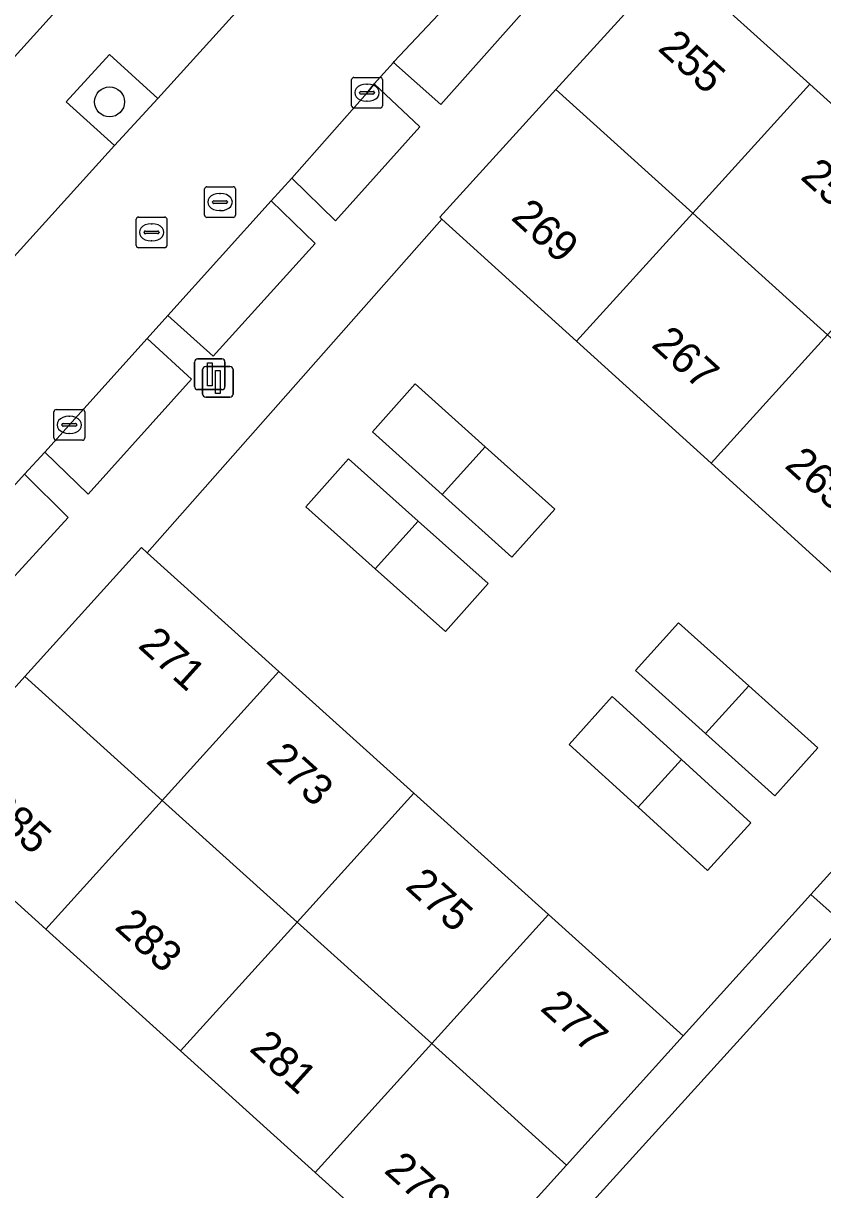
# Model space of a CAD drawing. Extents: x 161772 to 163126, y 383092 to 383917.
# Drawn here: x 162090.05 to 162116.1, y 383188.77 to 383226.79 of the extents above; entities that cross this region are included whole.
import ezdxf

# ---------------------------------------------------------------- set-up
doc = ezdxf.new("R2010")
doc.units = 0
for name, color, linetype in [('IMGEO_Boom', 7, 'Continuous'), ('IMGEO_Erf', 7, 'Continuous'), ('IMGEO_Groenvoorziening', 7, 'Continuous'), ('IMGEO_Kolk', 7, 'Continuous'), ('IMGEO_Lichtmast', 7, 'Continuous'), ('IMGEO_Pand', 7, 'Continuous'), ('IMGEO_Pand_nummerreeks', 7, 'Continuous'), ('IMGEO_Parkeervlak_gesloten', 7, 'Continuous'), ('IMGEO_Rijbaan_lokaal_open', 7, 'Continuous'), ('IMGEO_Rioolput', 7, 'Continuous'), ('IMGEO_Voetpad_open', 7, 'Continuous')]:
    doc.layers.add(name, color=color, linetype=linetype)

msp = doc.modelspace()

# ---------------------------------------------------------------- linework, layer by layer
at = {"layer": 'IMGEO_Boom'}
msp.add_circle((162092.86, 383224.225), 0.489, dxfattribs=at)
at = {"layer": 'IMGEO_Erf'}
msp.add_lwpolyline([(162068.652, 383202.355), (162096.663, 383233.336), (162100.456, 383238.097), (162111.993, 383252.292)], dxfattribs=at)
for points in [[(162129.771, 383231.597), (162125.387, 383235.552), (162121.002, 383239.507), (162111.275, 383228.768), (162115.673, 383224.801), (162120.068, 383220.837), (162124.464, 383216.873), (162128.837, 383212.929), (162133.002, 383217.547), (162134.333, 383219.023), (162138.54, 383223.687), (162134.156, 383227.642)], [(162116.84, 383208.471), (162112.457, 383212.449), (162108.073, 383216.426), (162103.69, 383220.403), (162094.087, 383209.529), (162098.378, 383205.658), (162102.77, 383201.695), (162107.162, 383197.733), (162111.548, 383193.776), (162115.712, 383198.389), (162117.051, 383199.872), (162121.223, 383204.494)], [(162101.431, 383213.469), (162102.822, 383215.036), (162105.1, 383212.984), (162107.367, 383210.943), (162105.964, 383209.385), (162103.698, 383211.427)], [(162103.804, 383206.961), (162101.515, 383209.005), (162099.254, 383211.024), (162100.651, 383212.588), (162102.918, 383210.562), (162105.2, 383208.524)], [(162111.399, 383207.246), (162113.687, 383205.19), (162115.936, 383203.168), (162114.532, 383201.607), (162112.274, 383203.637), (162109.996, 383205.685)], [(162109.236, 383204.84), (162111.497, 383202.783), (162113.758, 383200.726), (162112.345, 383199.172), (162110.084, 383201.229), (162107.832, 383203.278)], [(162095.174, 383193.293), (162090.785, 383197.26), (162086.397, 383201.227), (162076.705, 383190.48), (162081.027, 383186.571), (162085.438, 383182.583), (162089.848, 383178.594), (162094.251, 383174.613), (162098.438, 383179.252), (162099.76, 383180.716), (162103.95, 383185.358), (162099.562, 383189.325)]]:
    msp.add_lwpolyline(points, close=True, dxfattribs=at)
at = {"layer": 'IMGEO_Groenvoorziening'}
for points in [[(162093.019, 383222.805), (162094.438, 383224.339), (162092.859, 383225.766), (162091.451, 383224.223)], [(162115.712, 383198.389), (162111.548, 383193.776), (162107.749, 383189.567), (162103.95, 383185.358), (162099.76, 383180.716), (162100.79, 383179.767), (162116.797, 383197.423)]]:
    msp.add_lwpolyline(points, close=True, dxfattribs=at)
at = {"layer": 'IMGEO_Kolk'}
for p, q in [((162100.823, 383225.024), (162101.675, 383225.024)), ((162100.748, 383224.098), (162100.748, 383224.95)), ((162101.236, 383224.804), (162101.261, 383224.804)), ((162101.749, 383224.95), (162101.749, 383224.098)), ((162101.007, 383224.518), (162101.007, 383224.53)), ((162101.445, 383224.481), (162101.047, 383224.481)), ((162101.05, 383224.567), (162101.448, 383224.567)), ((162101.259, 383224.244), (162101.234, 383224.244)), ((162101.491, 383224.53), (162101.491, 383224.518)), ((162101.675, 383224.024), (162100.823, 383224.024)), ((162091.049, 383213.269), (162091.049, 383214.121)), ((162091.124, 383214.195), (162091.976, 383214.195)), ((162092.05, 383214.121), (162092.05, 383213.269)), ((162091.308, 383213.689), (162091.308, 383213.701)), ((162091.746, 383213.652), (162091.348, 383213.652)), ((162091.351, 383213.738), (162091.749, 383213.738)), ((162091.537, 383213.975), (162091.562, 383213.975)), ((162091.792, 383213.701), (162091.792, 383213.689)), ((162091.56, 383213.415), (162091.535, 383213.415)), ((162091.976, 383213.195), (162091.124, 383213.195))]:
    msp.add_line(p, q, dxfattribs=at)
for points in [[(162100.823, 383225.024), (162101.675, 383225.024)], [(162100.748, 383224.098), (162100.748, 383224.95)], [(162101.749, 383224.95), (162101.749, 383224.098)], [(162101.675, 383224.024), (162100.823, 383224.024)], [(162091.049, 383213.269), (162091.049, 383214.121)], [(162091.124, 383214.195), (162091.976, 383214.195)], [(162092.05, 383214.121), (162092.05, 383213.269)], [(162091.976, 383213.195), (162091.124, 383213.195)]]:
    msp.add_lwpolyline(points, dxfattribs=at)
for centre, radius, start, end in [((162100.825, 383224.948), 0.0765, 91.552, 178.448), ((162100.825, 383224.948), 0.0765, 91.552, 178.448), ((162101.673, 383224.948), 0.0765, 1.552, 88.448), ((162101.673, 383224.948), 0.0765, 1.552, 88.448), ((162101.047, 383224.527), 0.0403, 85.8775, 175.7526), ((162101.044, 383224.517), 0.0366, 178.938, 274.7102), ((162101.448, 383224.524), 0.043, 264.8664, 352.4533), ((162101.452, 383224.529), 0.0386, 1.7309, 96.639), ((162100.825, 383224.1), 0.0765, 181.552, 268.448), ((162100.825, 383224.1), 0.0765, 181.552, 268.448), ((162101.673, 383224.1), 0.0765, 271.552, 358.448), ((162101.673, 383224.1), 0.0765, 271.552, 358.448), ((162091.126, 383214.119), 0.0765, 91.552, 178.448), ((162091.126, 383214.119), 0.0765, 91.552, 178.448), ((162091.974, 383214.119), 0.0765, 1.552, 88.448), ((162091.974, 383214.119), 0.0765, 1.552, 88.448), ((162091.348, 383213.698), 0.0403, 85.8775, 175.7526), ((162091.345, 383213.688), 0.0366, 178.938, 274.7102), ((162091.749, 383213.695), 0.043, 264.8664, 352.4533), ((162091.753, 383213.7), 0.0386, 1.7309, 96.639), ((162091.126, 383213.271), 0.0765, 181.552, 268.448), ((162091.126, 383213.271), 0.0765, 181.552, 268.448), ((162091.974, 383213.271), 0.0765, 271.552, 358.448), ((162091.974, 383213.271), 0.0765, 271.552, 358.448)]:
    msp.add_arc(centre, radius, start, end, dxfattribs=at)
for centre, major_axis, ratio, start_param, end_param in [((162101.235, 383224.524), (-0.387, 0.002), 0.722429, 4.712389, 7.853982), ((162101.26, 383224.524), (-0.39, 0.002), 0.717154, 1.570796, 4.712389), ((162091.536, 383213.695), (-0.387, 0.002), 0.722429, 4.712389, 7.853982), ((162091.561, 383213.695), (-0.39, 0.002), 0.717154, 1.570796, 4.712389)]:
    msp.add_ellipse(centre, major_axis=major_axis, ratio=ratio, start_param=start_param, end_param=end_param, dxfattribs=at)
at = {"layer": 'IMGEO_Lichtmast'}
for p, q in [((162095.63, 383214.945), (162095.63, 383215.745)), ((162095.63, 383215.745), (162095.63, 383214.945)), ((162095.73, 383215.845), (162096.52, 383215.845)), ((162096.52, 383215.845), (162095.73, 383215.845)), ((162095.993, 383215.598), (162096.783, 383215.598)), ((162096.783, 383215.598), (162095.993, 383215.598)), ((162096.62, 383215.745), (162096.62, 383214.945)), ((162096.62, 383214.945), (162096.62, 383215.745)), ((162095.893, 383214.698), (162095.893, 383215.498)), ((162095.893, 383215.498), (162095.893, 383214.698)), ((162096.883, 383215.498), (162096.883, 383214.698)), ((162096.883, 383214.698), (162096.883, 383215.498)), ((162096.52, 383214.845), (162095.73, 383214.845)), ((162095.73, 383214.845), (162096.52, 383214.845)), ((162096.783, 383214.598), (162095.993, 383214.598)), ((162095.993, 383214.598), (162096.783, 383214.598))]:
    msp.add_line(p, q, dxfattribs=at)
for points in [[(162096.05, 383215.72), (162096.2, 383215.72), (162096.2, 383214.97), (162096.05, 383214.97), (162096.05, 383215.72)], [(162096.313, 383215.473), (162096.463, 383215.473), (162096.463, 383214.723), (162096.313, 383214.723), (162096.313, 383215.473)]]:
    msp.add_lwpolyline(points, dxfattribs=at)
for centre, start, end in [((162095.73, 383215.745), 90, 180), ((162095.73, 383215.745), 90, 180), ((162095.993, 383215.498), 90, 180), ((162095.993, 383215.498), 90, 180), ((162096.52, 383215.745), 0, 90), ((162096.52, 383215.745), 360, 90), ((162096.783, 383215.498), 0, 90), ((162096.783, 383215.498), 360, 90), ((162095.73, 383214.945), 180, 270), ((162095.73, 383214.945), 180, 270), ((162096.52, 383214.945), 270, 0), ((162096.52, 383214.945), 270, 0), ((162095.993, 383214.698), 180, 270), ((162095.993, 383214.698), 180, 270), ((162096.783, 383214.698), 270, 0), ((162096.783, 383214.698), 270, 0)]:
    msp.add_arc(centre, 0.1, start, end, dxfattribs=at)
at = {"layer": 'IMGEO_Pand'}
for points in [[(162115.673, 383224.801), (162111.275, 383228.768), (162111.211, 383228.825), (162107.4, 383224.625), (162111.86, 383220.599)], [(162107.4, 383224.625), (162103.624, 383220.464), (162103.69, 383220.403), (162108.073, 383216.426), (162111.86, 383220.599)], [(162120.068, 383220.837), (162115.673, 383224.801), (162111.86, 383220.599), (162116.254, 383216.633)], [(162116.254, 383216.633), (162111.86, 383220.599), (162108.073, 383216.426), (162112.457, 383212.449)], [(162120.647, 383212.668), (162116.254, 383216.633), (162112.457, 383212.449), (162116.84, 383208.471)], [(162102.822, 383215.036), (162101.431, 383213.469), (162103.698, 383211.427), (162105.1, 383212.984)], [(162105.1, 383212.984), (162103.698, 383211.427), (162105.964, 383209.385), (162107.367, 383210.943)], [(162100.651, 383212.588), (162099.254, 383211.024), (162101.515, 383209.005), (162102.918, 383210.562)], [(162102.918, 383210.562), (162101.515, 383209.005), (162103.804, 383206.961), (162105.2, 383208.524)], [(162098.378, 383205.658), (162094.087, 383209.529), (162093.9, 383209.698), (162090.104, 383205.493), (162094.578, 383201.455)], [(162111.399, 383207.246), (162109.996, 383205.685), (162112.274, 383203.637), (162113.687, 383205.19)], [(162102.77, 383201.695), (162098.378, 383205.658), (162094.578, 383201.455), (162098.969, 383197.491)], [(162094.578, 383201.455), (162090.104, 383205.493), (162086.317, 383201.299), (162086.397, 383201.227), (162090.785, 383197.26)], [(162113.687, 383205.19), (162112.274, 383203.637), (162114.532, 383201.607), (162115.936, 383203.168)], [(162109.236, 383204.84), (162107.832, 383203.278), (162110.084, 383201.229), (162111.497, 383202.783)], [(162111.497, 383202.783), (162110.084, 383201.229), (162112.345, 383199.172), (162113.758, 383200.726)], [(162098.969, 383197.491), (162094.578, 383201.455), (162090.785, 383197.26), (162095.174, 383193.293)], [(162107.162, 383197.733), (162102.77, 383201.695), (162098.969, 383197.491), (162103.361, 383193.528)], [(162111.548, 383193.776), (162107.162, 383197.733), (162103.361, 383193.528), (162107.749, 383189.567)], [(162103.361, 383193.528), (162098.969, 383197.491), (162095.174, 383193.293), (162099.562, 383189.325)], [(162107.749, 383189.567), (162103.361, 383193.528), (162099.562, 383189.325), (162103.95, 383185.358)]]:
    msp.add_lwpolyline(points, close=True, dxfattribs=at)
at = {"layer": 'IMGEO_Parkeervlak_gesloten'}
for points in [[(162107.003, 383227.908), (162105.557, 383229.18), (162102.139, 383225.536), (162102.113, 383225.507), (162103.659, 383224.144)], [(162101.485, 383224.818), (162101.249, 383224.524), (162098.795, 383221.738), (162100.227, 383220.352), (162102.969, 383223.416)], [(162098.124, 383221.004), (162094.76, 383217.257), (162096.232, 383215.94), (162099.562, 383219.604)], [(162094.09, 383216.514), (162090.753, 383212.81), (162092.166, 383211.442), (162095.526, 383215.184)], [(162090.088, 383212.094), (162086.694, 383208.318), (162088.145, 383207.008), (162091.512, 383210.68)]]:
    msp.add_lwpolyline(points, close=True, dxfattribs=at)
at = {"layer": 'IMGEO_Rijbaan_lokaal_open'}
for points in [[(162111.993, 383252.292), (162100.456, 383238.097), (162096.663, 383233.336), (162068.652, 383202.355), (162072.024, 383199.58), (162072.856, 383200.493), (162071.275, 383201.86), (162072.708, 383203.421), (162074.229, 383201.995), (162079.552, 383207.898), (162077.982, 383209.307), (162079.394, 383210.845), (162080.969, 383209.451), (162086.275, 383215.36), (162084.721, 383216.748), (162086.149, 383218.279), (162087.701, 383216.922), (162093.019, 383222.805), (162091.451, 383224.223), (162092.859, 383225.766), (162094.438, 383224.339), (162100.965, 383231.546), (162118.717, 383251.19)], [(162118.717, 383251.19), (162100.965, 383231.546), (162094.438, 383224.339), (162093.019, 383222.805), (162087.701, 383216.922), (162086.275, 383215.36), (162080.969, 383209.451), (162079.552, 383207.898), (162074.229, 383201.995), (162072.856, 383200.493), (162072.024, 383199.58), (162068.256, 383195.442), (162067.57, 383194.688), (162066.195, 383193.13), (162060.56, 383186.888), (162059.171, 383185.317), (162058.675, 383184.763), (162055.856, 383181.62), (162055.724, 383181.473), (162059.513, 383178.276), (162082.677, 383203.875), (162086.03, 383207.558), (162086.694, 383208.318), (162090.088, 383212.094)], [(162090.088, 383212.094), (162090.753, 383212.81), (162094.09, 383216.514), (162094.76, 383217.257), (162098.124, 383221.004), (162098.795, 383221.738), (162101.249, 383224.524), (162101.485, 383224.818), (162102.113, 383225.507), (162102.139, 383225.536), (162105.557, 383229.18), (162106.201, 383229.901), (162109.681, 383233.526), (162110.202, 383234.357), (162113.574, 383238.083), (162114.21, 383238.772), (162117.439, 383242.352), (162118.054, 383243.051), (162119.28, 383244.383), (162120.744, 383245.921), (162121.526, 383246.719)]]:
    msp.add_lwpolyline(points, dxfattribs=at)
at = {"layer": 'IMGEO_Rioolput'}
for p, q in [((162095.959, 383220.533), (162095.959, 383221.385)), ((162096.034, 383221.459), (162096.886, 383221.459)), ((162096.447, 383221.239), (162096.472, 383221.239)), ((162096.96, 383221.385), (162096.96, 383220.533)), ((162096.218, 383220.953), (162096.218, 383220.965)), ((162096.656, 383220.916), (162096.258, 383220.916)), ((162096.261, 383221.002), (162096.659, 383221.002)), ((162096.702, 383220.965), (162096.702, 383220.953)), ((162093.806, 383220.472), (162094.658, 383220.472)), ((162096.886, 383220.459), (162096.034, 383220.459)), ((162096.47, 383220.679), (162096.445, 383220.679)), ((162093.731, 383219.546), (162093.731, 383220.398)), ((162094.219, 383220.252), (162094.244, 383220.252)), ((162094.732, 383220.398), (162094.732, 383219.546)), ((162093.99, 383219.966), (162093.99, 383219.978)), ((162094.428, 383219.929), (162094.03, 383219.929)), ((162094.033, 383220.015), (162094.431, 383220.015)), ((162094.242, 383219.692), (162094.217, 383219.692)), ((162094.474, 383219.978), (162094.474, 383219.966)), ((162094.658, 383219.472), (162093.806, 383219.472))]:
    msp.add_line(p, q, dxfattribs=at)
for points in [[(162095.959, 383220.533), (162095.959, 383221.385)], [(162096.034, 383221.459), (162096.886, 383221.459)], [(162096.96, 383221.385), (162096.96, 383220.533)], [(162093.806, 383220.472), (162094.658, 383220.472)], [(162096.886, 383220.459), (162096.034, 383220.459)], [(162093.731, 383219.546), (162093.731, 383220.398)], [(162094.732, 383220.398), (162094.732, 383219.546)], [(162094.658, 383219.472), (162093.806, 383219.472)]]:
    msp.add_lwpolyline(points, dxfattribs=at)
for centre, radius, start, end in [((162096.036, 383221.383), 0.0765, 91.552, 178.448), ((162096.036, 383221.383), 0.0765, 91.552, 178.448), ((162096.884, 383221.383), 0.0765, 1.552, 88.448), ((162096.884, 383221.383), 0.0765, 1.552, 88.448), ((162096.258, 383220.962), 0.0403, 85.8775, 175.7526), ((162096.255, 383220.952), 0.0366, 178.938, 274.7102), ((162096.659, 383220.959), 0.043, 264.8664, 352.4533), ((162096.663, 383220.964), 0.0386, 1.7309, 96.639), ((162093.808, 383220.396), 0.0765, 91.552, 178.448), ((162093.808, 383220.396), 0.0765, 91.552, 178.448), ((162094.656, 383220.396), 0.0765, 1.552, 88.448), ((162094.656, 383220.396), 0.0765, 1.552, 88.448), ((162096.036, 383220.535), 0.0765, 181.552, 268.448), ((162096.036, 383220.535), 0.0765, 181.552, 268.448), ((162096.884, 383220.535), 0.0765, 271.552, 358.448), ((162096.884, 383220.535), 0.0765, 271.552, 358.448), ((162094.03, 383219.975), 0.0403, 85.8775, 175.7526), ((162094.027, 383219.965), 0.0366, 178.938, 274.7102), ((162094.431, 383219.972), 0.043, 264.8664, 352.4533), ((162094.435, 383219.977), 0.0386, 1.7309, 96.639), ((162093.808, 383219.548), 0.0765, 181.552, 268.448), ((162093.808, 383219.548), 0.0765, 181.552, 268.448), ((162094.656, 383219.548), 0.0765, 271.552, 358.448), ((162094.656, 383219.548), 0.0765, 271.552, 358.448)]:
    msp.add_arc(centre, radius, start, end, dxfattribs=at)
for centre, major_axis, ratio, start_param, end_param in [((162096.446, 383220.959), (-0.387, 0.002), 0.722429, 4.712389, 7.853982), ((162096.471, 383220.959), (-0.39, 0.002), 0.717154, 1.570796, 4.712389), ((162094.218, 383219.972), (-0.387, 0.002), 0.722429, 4.712389, 7.853982), ((162094.243, 383219.972), (-0.39, 0.002), 0.717154, 1.570796, 4.712389)]:
    msp.add_ellipse(centre, major_axis=major_axis, ratio=ratio, start_param=start_param, end_param=end_param, dxfattribs=at)
at = {"layer": 'IMGEO_Voetpad_open'}
for points in [[(162065.489, 383178.082), (162069.12, 383182.096), (162069.034, 383182.175), (162072.81, 383186.351), (162076.617, 383190.56), (162076.705, 383190.48), (162086.397, 383201.227), (162086.317, 383201.299), (162090.104, 383205.493), (162093.9, 383209.698), (162094.087, 383209.529), (162103.69, 383220.403), (162103.624, 383220.464), (162107.4, 383224.625), (162111.211, 383228.825), (162111.275, 383228.768), (162121.002, 383239.507), (162120.932, 383239.57), (162124.741, 383243.793), (162128.505, 383247.965)], [(162150.418, 383228.179), (162146.119, 383232.061), (162142.415, 383227.967), (162143.463, 383226.987), (162135.448, 383218.032), (162134.333, 383219.023), (162133.002, 383217.547), (162134.128, 383216.53), (162118.148, 383198.897), (162117.051, 383199.872), (162115.712, 383198.389), (162116.797, 383197.423), (162100.79, 383179.767), (162099.76, 383180.716), (162098.438, 383179.252), (162099.474, 383178.349), (162085.086, 383162.538), (162080.797, 383166.469), (162078.4, 383168.626), (162072.29, 383174.143), (162069.834, 383176.377), (162068.71, 383175.163)], [(162107.003, 383227.908), (162103.659, 383224.144), (162102.113, 383225.507), (162101.485, 383224.818), (162102.969, 383223.416), (162100.227, 383220.352), (162098.795, 383221.738), (162098.124, 383221.004), (162099.562, 383219.604), (162096.232, 383215.94), (162094.76, 383217.257), (162094.09, 383216.514), (162095.526, 383215.184), (162092.166, 383211.442), (162090.753, 383212.81), (162090.088, 383212.094), (162091.512, 383210.68), (162088.145, 383207.008), (162086.694, 383208.318), (162086.03, 383207.558), (162087.486, 383206.248), (162084.114, 383202.501), (162082.677, 383203.875), (162059.513, 383178.276)]]:
    msp.add_lwpolyline(points, dxfattribs=at)

# ---------------------------------------------------------------- texts
at = {"layer": 'IMGEO_Pand_nummerreeks'}
for s, rotation, p in [('255', 317.9506, (162110.691, 383225.928)), ('257', 317.9506, (162115.336, 383221.739)), ('269', 317.7787, (162105.908, 383220.416)), ('267', 317.7787, (162110.48, 383216.268)), ('265', 317.7787, (162114.82, 383212.33)), ('271', 317.9449, (162093.752, 383206.464)), ('273', 317.9449, (162097.921, 383202.703)), ('285', 317.8819, (162088.732, 383201.138)), ('275', 317.9449, (162102.463, 383198.605)), ('283', 317.8819, (162092.991, 383197.287)), ('277', 317.9449, (162106.86, 383194.638)), ('281', 317.8819, (162097.38, 383193.32)), ('279', 317.8819, (162101.768, 383189.353))]:
    msp.add_text(s, height=1, rotation=rotation, dxfattribs=at).set_placement(p)

doc.saveas('drawing.dxf')
